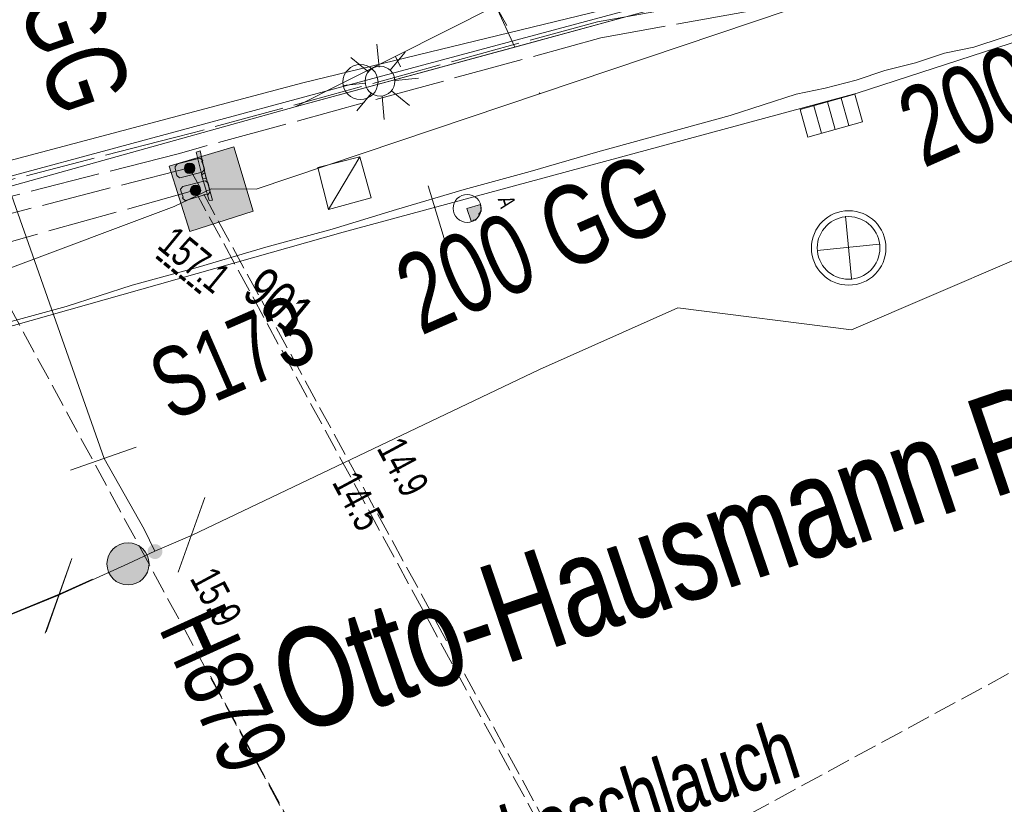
# Model space of a CAD drawing. Header units: metres. Extents: x -740 to 758, y -633 to 854.
# Tile 1019 of 1056: x 468 to 485, y 107 to 121. Entities that reach past the tile are written whole.
import ezdxf

# ---------------------------------------------------------------- set-up
doc = ezdxf.new("R2010")
doc.units = ezdxf.units.M
doc.header["$MEASUREMENT"] = 0
doc.linetypes.add('1248_208', pattern=[1.456, 1.248, -0.208])
doc.linetypes.add('416_125', pattern=[0.5408, 0.416, -0.1248])
for name, color, linetype in [('gas_projekt.LOVION', 7, 'Continuous'), ('Gis.LOVION', 7, 'Continuous'), ('Grundkarte.LOVION', 7, 'Continuous'), ('Strom.LOVION', 7, 'Continuous'), ('StromBemass.LOVION', 7, 'Continuous'), ('Telko.LOVION', 7, 'Continuous'), ('Wasser.LOVION', 7, 'Continuous')]:
    doc.layers.add(name, color=color, linetype=linetype)
doc.styles.add('ERSTELLTER_STIL_1', font='arial.ttf')

msp = doc.modelspace()

# ---------------------------------------------------------------- hatches: boundary and pattern name
at = {"layer": 'Strom.LOVION', "linetype": 'Continuous', "lineweight": 13}
for points in [[(471.077, 118.372), (471.005, 118.35), (471.125, 117.874), (471.184, 117.88)], [(471.046, 118.236), (470.671, 118.14), (470.631, 118.092), (470.634, 118.063), (470.662, 117.932), (470.71, 117.893), (470.739, 117.896), (471.114, 117.991), (471.154, 118.04), (471.151, 118.069), (471.11, 118.183), (471.123, 118.199), (471.075, 118.239)], [(471.159, 117.981), (471.104, 117.946), (471.237, 117.486), (471.296, 117.492)], [(471.144, 117.832), (470.77, 117.736), (470.73, 117.688), (470.733, 117.659), (470.773, 117.544), (470.76, 117.528), (470.808, 117.489), (470.838, 117.491), (471.197, 117.6), (471.213, 117.587), (471.252, 117.635), (471.249, 117.665), (471.222, 117.795), (471.174, 117.835)]]:
    msp.add_hatch(color=7, dxfattribs=at).paths.add_polyline_path(points)
at = {"layer": 'StromBemass.LOVION', "linetype": 'Continuous', "lineweight": 13}
for points in [[(470.963, 118.001), (470.97, 118.011), (470.975, 118.021), (470.98, 118.032), (470.983, 118.043), (470.984, 118.055), (470.984, 118.066), (470.983, 118.078), (470.98, 118.089), (470.975, 118.1), (470.97, 118.11), (470.963, 118.12), (470.955, 118.128), (470.946, 118.136), (470.936, 118.142), (470.925, 118.147), (470.914, 118.151), (470.902, 118.153), (470.891, 118.154), (470.879, 118.153), (470.867, 118.151), (470.856, 118.147), (470.846, 118.142), (470.836, 118.136), (470.827, 118.128), (470.819, 118.119), (470.812, 118.11), (470.806, 118.1), (470.802, 118.089), (470.799, 118.077), (470.798, 118.066), (470.798, 118.054), (470.799, 118.042), (470.802, 118.031), (470.807, 118.02), (470.812, 118.01), (470.819, 118.001), (470.827, 117.992), (470.836, 117.985), (470.846, 117.978), (470.857, 117.973), (470.868, 117.97), (470.88, 117.968), (470.891, 117.967), (470.903, 117.968), (470.914, 117.97), (470.926, 117.974), (470.936, 117.979), (470.946, 117.985), (470.955, 117.992)], [(471.067, 117.608), (471.074, 117.617), (471.08, 117.628), (471.084, 117.638), (471.087, 117.65), (471.088, 117.661), (471.088, 117.673), (471.087, 117.685), (471.084, 117.696), (471.079, 117.707), (471.074, 117.717), (471.067, 117.727), (471.059, 117.735), (471.05, 117.743), (471.04, 117.749), (471.029, 117.754), (471.018, 117.757), (471.007, 117.76), (470.995, 117.76), (470.983, 117.759), (470.972, 117.757), (470.961, 117.754), (470.95, 117.749), (470.94, 117.742), (470.931, 117.735), (470.923, 117.726), (470.916, 117.717), (470.911, 117.706), (470.906, 117.696), (470.903, 117.684), (470.902, 117.673), (470.902, 117.661), (470.904, 117.649), (470.907, 117.638), (470.911, 117.627), (470.917, 117.617), (470.923, 117.607), (470.932, 117.599), (470.941, 117.591), (470.95, 117.585), (470.961, 117.58), (470.972, 117.577), (470.984, 117.574), (470.995, 117.574), (471.007, 117.575), (471.019, 117.577), (471.03, 117.58), (471.04, 117.585), (471.05, 117.592), (471.059, 117.599)]]:
    msp.add_hatch(color=7, dxfattribs=at).paths.add_polyline_path(points)
at = {"layer": 'Telko.LOVION', "linetype": 'Continuous', "lineweight": 13}
for points in [[(470.892, 116.935), (472.024, 117.297), (471.676, 118.445), (470.527, 118.097)], [(475.914, 117.116), (475.943, 117.119), (475.956, 117.135), (475.986, 117.138), (476.052, 117.218), (476.049, 117.247), (476.088, 117.295), (476.077, 117.413), (475.832, 117.344)]]:
    msp.add_hatch(color=7, dxfattribs=at).paths.add_polyline_path(points)
at = {"layer": 'Wasser.LOVION', "linetype": 'Continuous', "lineweight": 13}
for points in [[(470.081, 110.765), (470.109, 110.804), (470.132, 110.845), (470.149, 110.889), (470.16, 110.935), (470.166, 110.982), (470.166, 111.029), (470.16, 111.076), (470.148, 111.121), (470.131, 111.165), (470.108, 111.207), (470.08, 111.245), (470.047, 111.279), (470.011, 111.309), (469.971, 111.334), (469.928, 111.354), (469.883, 111.369), (469.837, 111.377), (469.79, 111.38), (469.742, 111.377), (469.696, 111.368), (469.651, 111.353), (469.609, 111.333), (469.569, 111.308), (469.532, 111.277), (469.5, 111.243), (469.473, 111.205), (469.45, 111.163), (469.433, 111.119), (469.421, 111.073), (469.415, 111.026), (469.415, 110.979), (469.422, 110.932), (469.433, 110.887), (469.451, 110.843), (469.474, 110.801), (469.502, 110.763), (469.534, 110.729), (469.571, 110.699), (469.611, 110.674), (469.653, 110.654), (469.698, 110.639), (469.745, 110.631), (469.792, 110.628), (469.839, 110.631), (469.885, 110.64), (469.93, 110.655), (469.973, 110.675), (470.013, 110.7), (470.049, 110.731)], [(470.374, 111.14), (470.384, 111.153), (470.392, 111.168), (470.398, 111.183), (470.402, 111.199), (470.404, 111.216), (470.404, 111.232), (470.402, 111.249), (470.398, 111.265), (470.391, 111.28), (470.383, 111.295), (470.374, 111.308), (470.362, 111.32), (470.349, 111.331), (470.335, 111.34), (470.32, 111.347), (470.304, 111.352), (470.288, 111.355), (470.271, 111.356), (470.255, 111.355), (470.239, 111.352), (470.223, 111.346), (470.208, 111.339), (470.194, 111.33), (470.181, 111.32), (470.17, 111.308), (470.16, 111.294), (470.152, 111.28), (470.146, 111.264), (470.142, 111.248), (470.14, 111.231), (470.14, 111.215), (470.142, 111.198), (470.146, 111.182), (470.152, 111.167), (470.16, 111.152), (470.17, 111.139), (470.182, 111.127), (470.194, 111.116), (470.208, 111.107), (470.224, 111.1), (470.239, 111.095), (470.256, 111.092), (470.272, 111.091), (470.289, 111.092), (470.305, 111.095), (470.321, 111.101), (470.336, 111.108), (470.35, 111.117), (470.363, 111.127)]]:
    msp.add_hatch(color=7, dxfattribs=at).paths.add_polyline_path(points)

# ---------------------------------------------------------------- linework, layer by layer
at = {"layer": 'Gis.LOVION', "color": 44, "linetype": 'Continuous', "lineweight": 18}
for points in [[(463.969, 116.702), (472.773, 119.158), (482.144, 121.715), (492.842, 125.199), (502.383, 129.339), (514.838, 134.961)], [(464.784, 114.417), (473.627, 116.922), (482.799, 119.4), (493.898, 123.012), (503.524, 126.894), (517.489, 132.486)], [(474.23, 120.276), (474.27, 119.866)], [(474.468, 119.812), (474.732, 120.133)], [(474.087, 119.775), (473.766, 120.039)], [(474.56, 119.629), (474.97, 119.669)], [(473.623, 119.537), (474.033, 119.577)], [(474.489, 119.444), (474.81, 119.18)], [(473.874, 119.089), (474.125, 119.394)], [(474.322, 119.339), (474.362, 118.93)], [(482.404, 118.755), (482.267, 119.244)], [(482.648, 118.824), (482.512, 119.313)], [(482.159, 118.687), (482.023, 119.176)], [(473.366, 117.325), (473.925, 118.266)], [(482.585, 117.206), (482.693, 116.094)], [(482.083, 116.596), (483.195, 116.705)]]:
    msp.add_lwpolyline(points, dxfattribs=at)
at = {"layer": 'Gis.LOVION', "color": 7, "linetype": 'Continuous', "lineweight": 13}
for points in [[(485.447, 125.112), (483.566, 124.396), (481.702, 123.667), (481.659, 123.648), (479.926, 122.784), (478.137, 121.885), (476.351, 120.957), (472.773, 119.158), (476.689, 120.221), (480.517, 121.275), (480.562, 121.265), (482.144, 121.715), (484.336, 122.417), (488.144, 123.676)], [(476.689, 120.221), (476.351, 120.957), (476.548, 120.606)], [(474.562, 120.058), (474.654, 119.874)]]:
    msp.add_lwpolyline(points, dxfattribs=at)
at = {"layer": 'Gis.LOVION', "color": 44, "linetype": 'Continuous', "lineweight": 18}
for points in [[(481.914, 118.619), (482.893, 118.892), (482.756, 119.381), (481.778, 119.108)], [(473.366, 117.325), (473.175, 118.075), (473.925, 118.266), (474.129, 117.532)]]:
    msp.add_lwpolyline(points, close=True, dxfattribs=at)
for centre, radius in [((474.286, 119.616), 0.266), ((482.645, 116.64), 0.664), ((482.643, 116.64), 0.559)]:
    msp.add_circle(centre, radius, dxfattribs=at)
at = {"layer": 'Grundkarte.LOVION', "color": 253, "linetype": 'Continuous', "lineweight": 18}
msp.add_lwpolyline([(574.116, 160.012), (572.066, 159.22), (559.715, 154.348), (553.404, 151.78), (544.114, 147.946), (534.777, 143.989), (525.818, 140.098), (500.855, 128.791), (495.816, 126.525), (490.695, 124.487), (486.917, 123.231), (481.17, 121.546), (473.913, 119.595), (466.858, 117.693), (462.063, 116.249), (457.382, 114.55), (453.775, 113.045)], dxfattribs=at)
at = {"layer": 'Grundkarte.LOVION', "color": 8, "linetype": 'Continuous', "lineweight": 18}
for points in [[(453.775, 113.045), (457.382, 114.55), (462.063, 116.249), (466.858, 117.693), (473.913, 119.595), (481.17, 121.546), (486.917, 123.231), (490.695, 124.487), (495.816, 126.525), (500.855, 128.791), (525.818, 140.098), (534.777, 143.989), (544.114, 147.946), (553.404, 151.78), (559.715, 154.348), (572.066, 159.22), (574.116, 160.012)], [(453.775, 113.045), (457.382, 114.55), (462.063, 116.249), (466.858, 117.693), (473.913, 119.595), (481.17, 121.546), (486.917, 123.231), (490.695, 124.487), (495.816, 126.525), (500.855, 128.791), (525.818, 140.098), (534.777, 143.989), (544.114, 147.946), (553.404, 151.78), (559.715, 154.348), (572.066, 159.22), (574.116, 160.012)], [(574.116, 160.012), (572.066, 159.22), (559.715, 154.348), (553.404, 151.78), (544.114, 147.946), (534.777, 143.989), (525.818, 140.098), (500.855, 128.791), (495.816, 126.525), (490.695, 124.487), (486.917, 123.231), (481.17, 121.546), (473.913, 119.595), (466.858, 117.693), (462.063, 116.249), (457.382, 114.55), (453.775, 113.045)], [(485.907, 120.561), (484.876, 120.224), (484.354, 120.113), (483.839, 119.945), (483.291, 119.803), (482.776, 119.634), (482.228, 119.492), (481.707, 119.382), (480.532, 119.001), (478.172, 118.356), (476.965, 118.002), (475.785, 117.68), (474.578, 117.325), (473.43, 116.976), (472.25, 116.654), (471.043, 116.3), (469.863, 115.977), (468.688, 115.597), (467.508, 115.274)]]:
    msp.add_lwpolyline(points, dxfattribs=at)
at = {"layer": 'Grundkarte.LOVION', "color": 9, "linetype": 'Continuous', "lineweight": 18}
msp.add_circle((473.937, 119.599), 0.313, dxfattribs=at)
at = {"layer": 'Strom.LOVION', "color": 1, "linetype": '1248_208', "lineweight": 18}
for points in [[(484.799, 121.768), (483.468, 121.623), (478.167, 120.676), (470.971, 118.701), (470.596, 118.606), (466.733, 117.607), (458.124, 115.125), (453.826, 113.434), (453.486, 113.283)], [(483.669, 121.376), (478.225, 120.386), (470.999, 118.409), (470.683, 118.319), (466.804, 117.334), (458.224, 114.854), (454, 112.86)]]:
    msp.add_lwpolyline(points, dxfattribs=at)
at = {"layer": 'Strom.LOVION', "color": 7, "linetype": 'Continuous', "lineweight": 13}
for points in [[(471.077, 118.372), (471.184, 117.88), (471.125, 117.874), (471.005, 118.35)], [(471.046, 118.236), (471.075, 118.239), (471.123, 118.199), (471.11, 118.183), (471.151, 118.069), (471.154, 118.04), (471.114, 117.991), (470.739, 117.896), (470.71, 117.893), (470.662, 117.932), (470.634, 118.063), (470.631, 118.092), (470.671, 118.14)], [(471.159, 117.981), (471.296, 117.492), (471.237, 117.486), (471.104, 117.946)], [(471.144, 117.832), (471.174, 117.835), (471.222, 117.795), (471.249, 117.665), (471.252, 117.635), (471.213, 117.587), (471.197, 117.6), (470.838, 117.491), (470.808, 117.489), (470.76, 117.528), (470.773, 117.544), (470.733, 117.659), (470.73, 117.688), (470.77, 117.736)]]:
    msp.add_lwpolyline(points, close=True, dxfattribs=at)
at = {"layer": 'Strom.LOVION', "color": 194, "linetype": '1248_208', "lineweight": 18}
for points in [[(470.884, 118.072), (466.891, 117.046), (458.34, 114.57), (454.257, 112.649)], [(470.983, 117.668), (458.524, 114.204), (454.595, 112.371)]]:
    msp.add_lwpolyline(points, dxfattribs=at)
at = {"layer": 'StromBemass.LOVION', "color": 7, "linetype": '416_125', "lineweight": 13}
for points in [[(469.314, 100.274), (474.465, 103.068), (477.904, 104.926), (478.002, 104.98), (490.393, 111.704), (504.358, 119.261)], [(470.884, 118.072), (478.002, 104.98)], [(470.983, 117.668), (477.904, 104.926)], [(466.891, 117.046), (474.465, 103.068), (474.481, 103.055)], [(471.263, 109), (474.473, 103.078), (474.489, 103.065)]]:
    msp.add_lwpolyline(points, dxfattribs=at)
at = {"layer": 'StromBemass.LOVION', "color": 7, "linetype": 'Continuous', "lineweight": 13}
for centre, radius in [((470.891, 118.06), 0.0933), ((470.995, 117.667), 0.0932)]:
    msp.add_circle(centre, radius, dxfattribs=at)
at = {"layer": 'Telko.LOVION', "color": 1, "linetype": 'Continuous', "lineweight": 18}
for points in [[(573.472, 159.195), (571.115, 158.359), (570.316, 158.074), (569.646, 157.521), (537.578, 144.218), (536.784, 143.875), (536.041, 143.462), (516.998, 134.935), (503.361, 128.858), (502.665, 128.569), (502.023, 128.181), (482.204, 121.1), (472.075, 117.686), (471.276, 117.697), (470.612, 117.381), (455.431, 111.685)], [(453.197, 113.52), (465.332, 117.574), (472.909, 119.586), (482.536, 121.931), (491.578, 125.43), (498.092, 127.885), (507.111, 131.915), (511.67, 133.956), (525.782, 140.316), (543.918, 148.296), (556.466, 153.572), (556.917, 153.793)]]:
    msp.add_lwpolyline(points, dxfattribs=at)
at = {"layer": 'Telko.LOVION', "color": 7, "linetype": 'Continuous', "lineweight": 13}
for points in [[(477.123, 119.406), (477.139, 119.393)], [(475.142, 117.75), (475.469, 116.673)]]:
    msp.add_lwpolyline(points, dxfattribs=at)
for points in [[(470.892, 116.935), (470.527, 118.097), (471.676, 118.445), (472.024, 117.297)], [(470.892, 116.935), (470.527, 118.097), (471.676, 118.445), (472.024, 117.297)], [(475.914, 117.116), (475.832, 117.344), (476.077, 117.413), (476.088, 117.295), (476.049, 117.247), (476.052, 117.218), (475.986, 117.138), (475.956, 117.135), (475.943, 117.119)]]:
    msp.add_lwpolyline(points, close=True, dxfattribs=at)
msp.add_circle((475.84, 117.345), 0.249, dxfattribs=at)
at = {"layer": 'Wasser.LOVION', "color": 150, "linetype": 'Continuous', "lineweight": 18}
msp.add_lwpolyline([(444.143, 144.304), (449.124, 133.265), (452.52, 124.523), (453.401, 123.826), (453.895, 123.608), (454.479, 123.532), (455.287, 123.729), (456.163, 124.14), (460.703, 126.224), (462.511, 127.081), (462.936, 127.27), (463.475, 127.5), (463.828, 127.668), (464.315, 126.622), (464.712, 125.73), (466.956, 119.713), (469.367, 112.885), (470.081, 111.625), (470.268, 111.229)], dxfattribs=at)
at = {"layer": 'Wasser.LOVION', "color": 94, "linetype": 'Continuous', "lineweight": 18}
for points in [[(525.003, 136.191), (523.827, 135.677), (518.373, 133.267), (491.035, 120.708), (489.846, 119.719), (489.513, 118.889), (488.592, 117.735), (488.18, 117.561), (487.02, 117.034), (482.694, 115.178), (479.597, 115.57), (477.133, 114.472), (470.934, 111.516)], [(470.934, 111.516), (470.268, 111.229), (469.787, 111.005), (468.542, 110.44)], [(469.158, 110.731), (468.563, 110.466), (466.205, 109.496), (450.131, 101.895), (448.771, 101.289)], [(468.542, 110.44), (466.197, 109.486), (461.055, 107.062)]]:
    msp.add_lwpolyline(points, dxfattribs=at)
at = {"layer": 'Wasser.LOVION', "color": 7, "linetype": 'Continuous', "lineweight": 13}
for points in [[(469.938, 113.088), (468.767, 112.678)], [(470.688, 110.856), (471.164, 112.189)], [(468.312, 109.767), (468.788, 111.099)], [(468.334, 109.793), (468.773, 111.048)]]:
    msp.add_lwpolyline(points, dxfattribs=at)
msp.add_circle((469.791, 111.004), 0.376, dxfattribs=at)

# ---------------------------------------------------------------- texts
at = {"layer": 'gas_projekt.LOVION', "color": 5, "linetype": 'Continuous', "lineweight": 18, "char_height": 1.0671, "attachment_point": 7, "rotation": 17.5749, "style": 'ERSTELLTER_STIL_1'}
for s, insert in [('{\\A1;\\W0.71557x;mit Saniline Gewebeschlauch}', (468.495, 102.985)), ('{\\A1;\\W0.71558x;mit Saniline Gewebeschlauch}', (468.503, 102.995))]:
    msp.add_mtext(s, dxfattribs=dict(at, insert=insert))
at = {"layer": 'Gis.LOVION', "color": 44, "linetype": 'Continuous', "lineweight": 18, "char_height": 1.77843, "attachment_point": 7, "rotation": 18.8066, "style": 'ERSTELLTER_STIL_1'}
for insert in [(472.942, 107.428), (472.963, 107.431)]:
    msp.add_mtext('{\\A1;\\W0.71562x;Otto-Hausmann-Ring}', dxfattribs=dict(at, insert=insert))
at = {"layer": 'Strom.LOVION', "color": 1, "linetype": 'Continuous', "lineweight": 18, "attachment_point": 7, "style": 'ERSTELLTER_STIL_1'}
for s, insert, char_height, rotation in [('{\\A1;\\W0.71560x;157.1}', (470.286, 116.643), 0.53354, 320.584), ('{\\A1;\\W0.71558x;------}', (470.15, 116.339), 0.53355, 320.5841)]:
    msp.add_mtext(s, dxfattribs=dict(at, insert=insert, char_height=char_height, rotation=rotation))
at = {"layer": 'StromBemass.LOVION', "color": 7, "linetype": 'Continuous', "lineweight": 13, "char_height": 0.53356, "attachment_point": 7, "style": 'ERSTELLTER_STIL_1'}
for s, insert, rotation in [('{\\A1;\\W0.71557x;14.9}', (474.212, 113.063), 298.2447), ('{\\A1;\\W0.71556x;14.5}', (473.414, 112.454), 298.2453), ('{\\A1;\\W0.71556x;15.9}', (470.878, 110.742), 298.2453)]:
    msp.add_mtext(s, dxfattribs=dict(at, insert=insert, rotation=rotation))
at = {"layer": 'Telko.LOVION', "color": 7, "linetype": 'Continuous', "lineweight": 13, "attachment_point": 7, "style": 'ERSTELLTER_STIL_1'}
for s, insert, char_height, rotation in [('{\\A1;\\W0.71003x;A}', (476.385, 117.511), 0.28742, 287.0835), ('{\\A1;\\W0.71560x;901}', (471.792, 115.785), 0.7114, 320.583)]:
    msp.add_mtext(s, dxfattribs=dict(at, insert=insert, char_height=char_height, rotation=rotation))
at = {"layer": 'Wasser.LOVION', "color": 150, "linetype": 'Continuous', "lineweight": 18, "insert": (466.532, 124.661), "char_height": 1.42277, "attachment_point": 7, "rotation": 289.2454, "style": 'ERSTELLTER_STIL_1'}
msp.add_mtext('{\\A1;\\W0.71560x;150 GGG}', dxfattribs=at)
at = {"layer": 'Wasser.LOVION', "color": 94, "linetype": 'Continuous', "lineweight": 18, "attachment_point": 7, "style": 'ERSTELLTER_STIL_1'}
for s, insert, char_height, rotation in [('{\\A1;\\W0.71559x;200 GGG}', (483.987, 118.039), 1.42279, 23.9964), ('{\\A1;\\W0.71559x;200 GG}', (475.023, 115.052), 1.42278, 23.7784)]:
    msp.add_mtext(s, dxfattribs=dict(at, insert=insert, char_height=char_height, rotation=rotation))
at = {"layer": 'Wasser.LOVION', "color": 7, "linetype": 'Continuous', "lineweight": 13, "attachment_point": 7, "style": 'ERSTELLTER_STIL_1'}
for s, insert, char_height, rotation in [('{\\A1;\\W0.71563x;S173}', (470.57, 113.526), 1.24491, 23.6391), ('{\\A1;\\W0.71562x;H879}', (470.313, 109.854), 1.24492, 294.4093), ('{\\A1;\\W0.71561x;H879}', (470.322, 109.864), 1.24492, 294.4096)]:
    msp.add_mtext(s, dxfattribs=dict(at, insert=insert, char_height=char_height, rotation=rotation))

doc.saveas('drawing.dxf')
